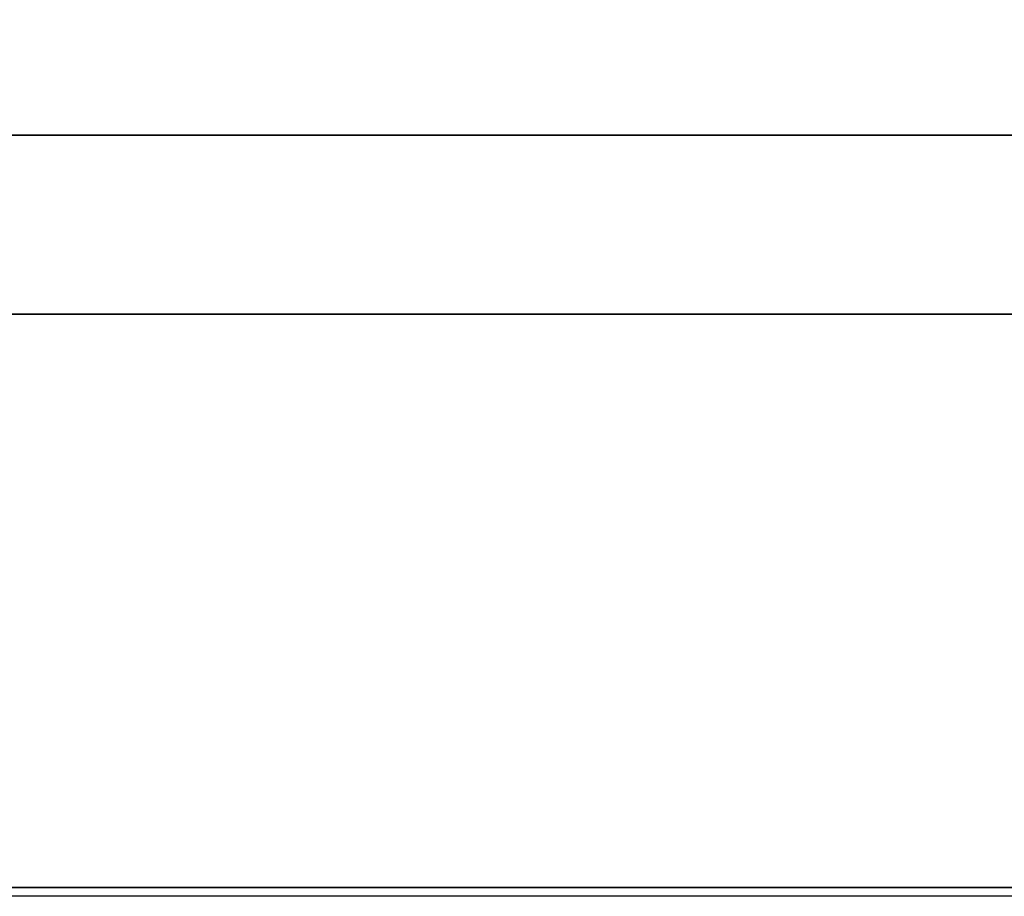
# Model space of a CAD drawing. Header units: millimetres. Extents: x -490 to 6690, y -115 to 132.
# Tile 951 of 1031: x 5997.18 to 6002.68, y -6.25 to -1.36. Entities that reach past the tile are written whole.
import ezdxf

# ---------------------------------------------------------------- set-up
doc = ezdxf.new("R2010")
doc.units = ezdxf.units.MM
doc.layers.add('151', color=7, linetype='Continuous', true_color=0xffffff)

# ---------------------------------------------------------------- blocks, each defined once
blk = doc.blocks.new('UG_SURFACE_319')
at = {"layer": '151', "color": 252, "linetype": 'Continuous', "lineweight": 35}
for points in [[(5491.0002, -26, 2017), (6508.9998, -26, 2017), (6508.9998, 0, 2017), (5491.0002, 0, 2017)], [(5491.0002, -2), (5491.0002, 0, 2), (6508.9998, 0, 2), (6508.9998, -2)], [(5491.0002, -26), (5491.0002, -2), (6508.9998, -2), (6508.9998, -26)], [(6481.9999, -3, 1990), (5518.0001, -3, 1990), (5519.0001, -3, 1987.5), (6480.9999, -3, 1987.5)], [(6480.9999, -3, 90.5), (5519.0001, -3, 90.5), (5518.0001, -3, 88), (6481.9999, -3, 88)], [(5518.0001, -3, 88), (5518.0001, -36.1, 88), (6481.9999, -36.1, 88), (6481.9999, -3, 88)], [(6481.9999, -3, 1990), (6481.9999, -36.1, 1990), (5518.0001, -36.1, 1990), (5518.0001, -3, 1990)], [(5519.0001, -3, 1987.5), (5519.0001, -36.1, 1987.5), (6480.9999, -36.1, 1987.5), (6480.9999, -3, 1987.5)], [(6480.9999, -3, 90.5), (6480.9999, -36.1, 90.5), (5519.0001, -36.1, 90.5), (5519.0001, -3, 90.5)]]:
    blk.add_3dface(points, dxfattribs=at)
blk = doc.blocks.new('UG_SURFACE_342')
at = {"layer": '151', "color": 14, "linetype": 'Continuous', "lineweight": 35}
for points in [[(6517.3001, -10, 2024.3001), (6517.3001, 19, 2024.3001), (5482.6999, 19, 2024.3001), (5482.6999, -10, 2024.3001)], [(6513.2499, 16.25, 2020.2501), (6513.2499, -22, 2020.2501), (5486.7501, -22, 2020.2501), (5486.7501, 16.25, 2020.2501)]]:
    blk.add_3dface(points, dxfattribs=at)
blk = doc.blocks.new('UG_SURFACE_343')
at = {"layer": '151', "color": 7, "linetype": 'Continuous', "lineweight": 35}
for points in [[(5486.7501, 16, 2020.2501), (5486.7501, -22, 2020.2501), (6513.2499, -22, 2020.2501), (6513.2499, 16, 2020.2501)], [(6513, 16, 2020), (6513, -22, 2020), (5487, -22, 2020), (5487, 16, 2020)]]:
    blk.add_3dface(points, dxfattribs=at)
blk = doc.blocks.new('UG_SURFACE_369')
at = {"layer": '151', "color": 254, "linetype": 'Continuous', "lineweight": 35}
for points in [[(6523.2501, 111.75, 2030.2501), (5476.7499, 111.75, 2030.2501), (5476.7499, -10, 2030.2501), (6523.2501, -10, 2030.2501)], [(6517.4999, 21, 2024.4999), (6517.4999, -8, 2024.4999), (5482.5001, -8, 2024.4999), (5482.5001, 21, 2024.4999)]]:
    blk.add_3dface(points, dxfattribs=at)
blk = doc.blocks.new('UG_SURFACE_390')
at = {"layer": '151', "color": 252, "linetype": 'Continuous', "lineweight": 35}
for points in [[(6690.0001, -6.2, 2201.9999), (6690.0001, 113.2, 2201.9999), (5309.9999, 113.2, 2201.9999), (5309.9999, -6.2, 2201.9999)], [(5460, -6.2, 2052), (5460, 113.2, 2052), (6540, 113.2, 2052), (6540, -6.2, 2052)], [(6690.0001, -6.2, 2201.9999), (5309.9999, -6.2, 2201.9999), (5460, -6.2, 2052), (6540, -6.2, 2052)]]:
    blk.add_3dface(points, dxfattribs=at)

msp = doc.modelspace()

# ---------------------------------------------------------------- linework, layer by layer
at = {"layer": '151', "color": 253, "linetype": 'Continuous', "lineweight": -3}
for p, q in [((5491, -2), (6509, -2)), ((6482, -3, 88), (5518, -3, 88)), ((6482, -3, 1990), (5518, -3, 1990)), ((6481, -3, 90.5), (5519, -3, 90.5)), ((5519, -3, 1987.5), (6481, -3, 1987.5)), ((5310, -6.2, 2202), (6690, -6.2, 2202)), ((6540, -6.2, 2052), (5460, -6.2, 2052)), ((6593.5, -6.25, 2100.5), (5406.5, -6.25, 2100.5)), ((6593.25, -6.25, 2100.25), (5406.75, -6.25, 2100.25)), ((6593.25, -6.25, 2100.25), (5406.75, -6.25, 2100.25)), ((6588.25, -6.25, 2095.25), (5411.75, -6.25, 2095.25))]:
    msp.add_line(p, q, dxfattribs=at)

# ---------------------------------------------------------------- block references
for name in ['UG_SURFACE_390', 'UG_SURFACE_369', 'UG_SURFACE_342', 'UG_SURFACE_343', 'UG_SURFACE_319']:
    msp.add_blockref(name, (0, 0), dxfattribs=at)

doc.saveas('drawing.dxf')
